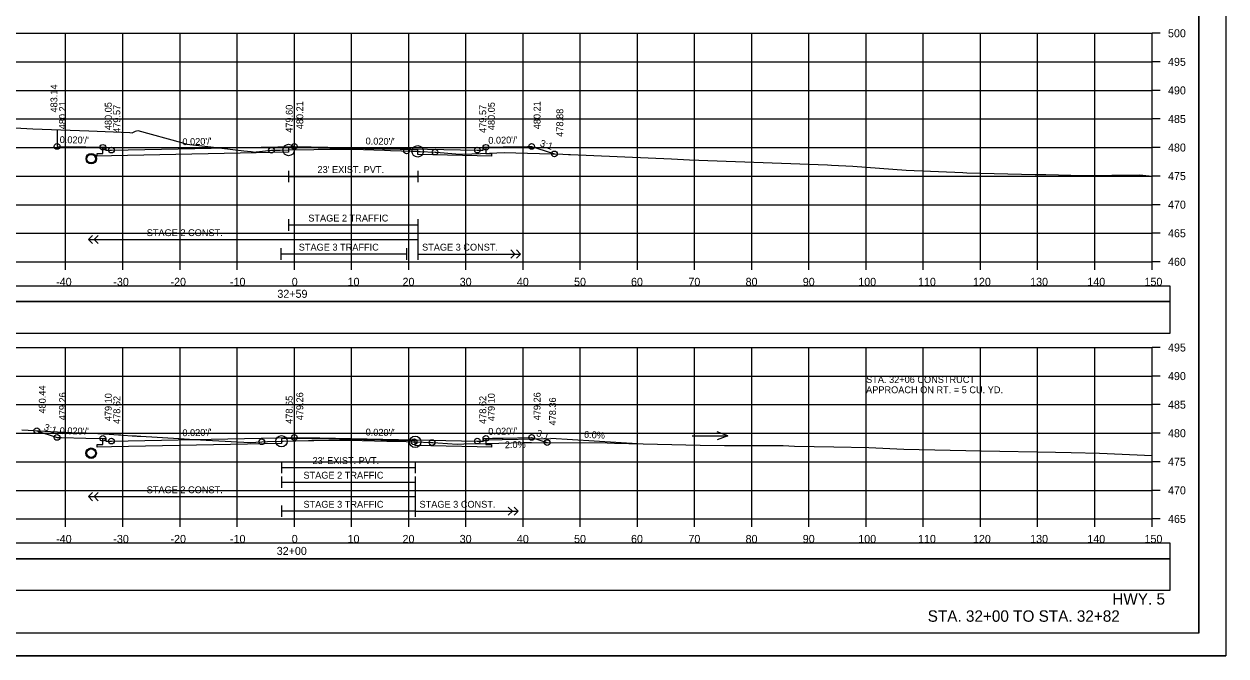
# Model space of a CAD drawing. Extents: x 1371057 to 1372761, y 380005 to 390517.
# Drawn here: x 1371513.6 to 1371723.8, y 380431.8 to 380542.4 of the extents above; entities that cross this region are included whole.
import ezdxf

# ---------------------------------------------------------------- set-up
doc = ezdxf.new("R2010")
doc.units = 0
for name, color, linetype in [('R_Alt Surface', 7, 'Continuous'), ('R_Axis', 7, 'Continuous'), ('R_Axis Annot', 7, 'Continuous'), ('R_Border', 7, 'Continuous'), ('R_Detour', 7, 'Continuous'), ('R_Dimension', 7, 'Continuous'), ('R_Draft', 7, 'Continuous'), ('R_Drive', 7, 'Continuous'), ('R_Exist Surface', 7, 'Continuous'), ('R_Fin Surface', 7, 'Continuous'), ('R_Grid', 7, 'Continuous'), ('R_No Plot', 7, 'Continuous'), ('R_Striping', 7, 'Continuous'), ('R_Water', 7, 'Continuous'), ('R_Water Annot', 7, 'Continuous'), ('R_Xsect Elev', 7, 'Continuous'), ('R_Xsect Slope', 7, 'Continuous')]:
    doc.layers.add(name, color=color, linetype=linetype)

msp = doc.modelspace()

# ---------------------------------------------------------------- linework, layer by layer
at = {"layer": 'R_Alt Surface'}
for points in [[(1371594.37, 380520.78), (1371594.37, 380519.7), (1371595.37, 380519.68), (1371595.37, 380519.25), (1371592.87, 380519.3), (1371582.45, 380519.51), (1371582.44, 380520.34), (1371560.87, 380520.77), (1371559.87, 380520.75), (1371559.87, 380519.92), (1371528.87, 380519.3), (1371526.37, 380519.25), (1371526.37, 380519.68), (1371527.37, 380519.7), (1371527.37, 380520.78)], [(1371594.37, 380520.78), (1371594.37, 380519.7), (1371595.37, 380519.68), (1371595.37, 380519.25), (1371592.87, 380519.3), (1371582.45, 380519.51), (1371582.44, 380520.34), (1371560.87, 380520.77), (1371559.87, 380520.75), (1371559.87, 380519.92), (1371528.87, 380519.3), (1371526.37, 380519.25), (1371526.37, 380519.68), (1371527.37, 380519.7), (1371527.37, 380520.78)], [(1371559.87, 380516.69), (1371559.87, 380514.69)], [(1371582.44, 380516.69), (1371582.44, 380514.69)], [(1371559.87, 380515.69), (1371582.44, 380515.69)], [(1371594.37, 380469.84), (1371594.37, 380468.76), (1371595.37, 380468.74), (1371595.37, 380468.31), (1371592.87, 380468.36), (1371581.99, 380468.58), (1371581.99, 380469.41), (1371560.87, 380469.83), (1371558.62, 380469.78), (1371558.62, 380468.95), (1371528.87, 380468.36), (1371526.37, 380468.31), (1371526.37, 380468.74), (1371527.37, 380468.76), (1371527.37, 380469.84)], [(1371594.37, 380469.84), (1371594.37, 380468.76), (1371595.37, 380468.74), (1371595.37, 380468.31), (1371592.87, 380468.36), (1371581.99, 380468.58), (1371581.99, 380469.41), (1371560.87, 380469.83), (1371558.62, 380469.78), (1371558.62, 380468.95), (1371528.87, 380468.36), (1371526.37, 380468.31), (1371526.37, 380468.74), (1371527.37, 380468.76), (1371527.37, 380469.84)], [(1371558.62, 380465.75), (1371558.62, 380463.75)], [(1371581.99, 380465.75), (1371581.99, 380463.75)], [(1371558.62, 380464.75), (1371581.99, 380464.75)]]:
    msp.add_lwpolyline(points, dxfattribs=at)
at = {"layer": 'R_Axis'}
for p, q in [((1371710.87, 380500.74), (1371710.87, 380540.74)), ((1371712.27, 380540.74), (1371710.87, 380540.74)), ((1371712.27, 380535.74), (1371710.87, 380535.74)), ((1371712.27, 380530.74), (1371710.87, 380530.74)), ((1371712.27, 380525.74), (1371710.87, 380525.74)), ((1371712.27, 380520.74), (1371710.87, 380520.74)), ((1371712.27, 380515.74), (1371710.87, 380515.74)), ((1371712.27, 380510.74), (1371710.87, 380510.74)), ((1371712.27, 380505.74), (1371710.87, 380505.74)), ((1371410.87, 380500.74), (1371710.87, 380500.74)), ((1371520.87, 380499.34), (1371520.87, 380500.74)), ((1371530.87, 380499.34), (1371530.87, 380500.74)), ((1371540.87, 380499.34), (1371540.87, 380500.74)), ((1371550.87, 380499.34), (1371550.87, 380500.74)), ((1371560.87, 380499.34), (1371560.87, 380500.74)), ((1371570.87, 380499.34), (1371570.87, 380500.74)), ((1371580.87, 380499.34), (1371580.87, 380500.74)), ((1371590.87, 380499.34), (1371590.87, 380500.74)), ((1371600.87, 380499.34), (1371600.87, 380500.74)), ((1371610.87, 380499.34), (1371610.87, 380500.74)), ((1371620.87, 380499.34), (1371620.87, 380500.74)), ((1371630.87, 380499.34), (1371630.87, 380500.74)), ((1371640.87, 380499.34), (1371640.87, 380500.74)), ((1371650.87, 380499.34), (1371650.87, 380500.74)), ((1371660.87, 380499.34), (1371660.87, 380500.74)), ((1371670.87, 380499.34), (1371670.87, 380500.74)), ((1371680.87, 380499.34), (1371680.87, 380500.74)), ((1371690.87, 380499.34), (1371690.87, 380500.74)), ((1371700.87, 380499.34), (1371700.87, 380500.74)), ((1371710.87, 380499.34), (1371710.87, 380500.74)), ((1371712.27, 380500.74), (1371710.87, 380500.74)), ((1371710.87, 380455.74), (1371710.87, 380485.74)), ((1371712.27, 380485.74), (1371710.87, 380485.74)), ((1371712.27, 380480.74), (1371710.87, 380480.74)), ((1371712.27, 380475.74), (1371710.87, 380475.74)), ((1371712.27, 380470.74), (1371710.87, 380470.74)), ((1371712.27, 380465.74), (1371710.87, 380465.74)), ((1371712.27, 380460.74), (1371710.87, 380460.74)), ((1371410.87, 380455.74), (1371710.87, 380455.74)), ((1371520.87, 380454.34), (1371520.87, 380455.74)), ((1371530.87, 380454.34), (1371530.87, 380455.74)), ((1371540.87, 380454.34), (1371540.87, 380455.74)), ((1371550.87, 380454.34), (1371550.87, 380455.74)), ((1371560.87, 380454.34), (1371560.87, 380455.74)), ((1371570.87, 380454.34), (1371570.87, 380455.74)), ((1371580.87, 380454.34), (1371580.87, 380455.74)), ((1371590.87, 380454.34), (1371590.87, 380455.74)), ((1371600.87, 380454.34), (1371600.87, 380455.74)), ((1371610.87, 380454.34), (1371610.87, 380455.74)), ((1371620.87, 380454.34), (1371620.87, 380455.74)), ((1371630.87, 380454.34), (1371630.87, 380455.74)), ((1371640.87, 380454.34), (1371640.87, 380455.74)), ((1371650.87, 380454.34), (1371650.87, 380455.74)), ((1371660.87, 380454.34), (1371660.87, 380455.74)), ((1371670.87, 380454.34), (1371670.87, 380455.74)), ((1371680.87, 380454.34), (1371680.87, 380455.74)), ((1371690.87, 380454.34), (1371690.87, 380455.74)), ((1371700.87, 380454.34), (1371700.87, 380455.74)), ((1371710.87, 380454.34), (1371710.87, 380455.74)), ((1371712.27, 380455.74), (1371710.87, 380455.74))]:
    msp.add_line(p, q, dxfattribs=at)
at = {"layer": 'R_Border'}
for q in [(1371719.05, 380641.2), (1371402.87, 380435.74)]:
    msp.add_line((1371719.05, 380435.74), q, dxfattribs=at)
at = {"layer": 'R_Detour'}
for points in [[(1371407.72, 380493.78), (1371714.03, 380493.78), (1371714.03, 380496.49), (1371407.72, 380496.49)], [(1371407.72, 380448.78), (1371714.03, 380448.78), (1371714.03, 380451.49), (1371407.72, 380451.49)]]:
    msp.add_lwpolyline(points, close=True, dxfattribs=at)
at = {"layer": 'R_Dimension'}
for points in [[(1371407.72, 380488.26), (1371714.03, 380488.26), (1371714.03, 380493.78), (1371407.72, 380493.78)], [(1371407.72, 380443.26), (1371714.03, 380443.26), (1371714.03, 380448.78), (1371407.72, 380448.78)]]:
    msp.add_lwpolyline(points, close=True, dxfattribs=at)
at = {"layer": 'R_Drive'}
for p, q in [((1371527.88, 380520.28), (1371527.38, 380520.53)), ((1371593.87, 380469.34), (1371594.37, 380469.59)), ((1371594.37, 380469.59), (1371605.74, 380469.81)), ((1371620.87, 380468.91), (1371605.74, 380469.81))]:
    msp.add_line(p, q, dxfattribs=at)
at = {"layer": 'R_Exist Surface'}
for points in [[(1371499.14, 380524.91), (1371515.1, 380524.03), (1371524.9, 380523.67), (1371532.1, 380523.36), (1371532.49, 380523.32), (1371533.08, 380523.6), (1371533.49, 380523.75), (1371541.14, 380521.62), (1371542.08, 380521.35), (1371546.26, 380520.88), (1371552.01, 380520.15), (1371553.33, 380520.03), (1371554.06, 380519.94), (1371554.26, 380520.01), (1371556.87, 380520.27), (1371558.38, 380520.29), (1371559.87, 380520.31), (1371559.87, 380520.31), (1371564.25, 380520.41), (1371565.05, 380520.43), (1371565.73, 380520.43), (1371570.46, 380520.46), (1371570.71, 380520.45), (1371571.05, 380520.44), (1371571.11, 380520.44), (1371576.64, 380520.28), (1371577.71, 380520.25), (1371581.56, 380520.11), (1371582.25, 380520.08), (1371582.27, 380520.08), (1371582.44, 380520.07), (1371582.9, 380520.05), (1371585.47, 380519.95), (1371585.7, 380519.91), (1371589.12, 380519.65), (1371590.33, 380519.57), (1371594.98, 380519.78), (1371597.59, 380519.9), (1371607.82, 380519.57), (1371608.83, 380519.53), (1371609.17, 380519.51), (1371626.85, 380518.74), (1371627.87, 380518.71), (1371628.93, 380518.65), (1371629.96, 380518.59), (1371654.13, 380517.69), (1371654.79, 380517.68), (1371658.57, 380517.46), (1371667.85, 380516.76), (1371677.81, 380516.39), (1371678.48, 380516.34), (1371690.46, 380516.02), (1371692.32, 380516), (1371698.88, 380515.82), (1371708.74, 380515.99), (1371710.87, 380515.72)], [(1371513.22, 380471.33), (1371514.33, 380471.26), (1371518.21, 380471.05), (1371519.47, 380471.01), (1371523.2, 380470.83), (1371524.46, 380470.78), (1371528.47, 380470.58), (1371530.11, 380470.46), (1371530.32, 380470.45), (1371530.53, 380470.43), (1371530.73, 380470.42), (1371530.94, 380470.41), (1371532.53, 380470.3), (1371532.75, 380470.29), (1371532.97, 380470.28), (1371533.19, 380470.27), (1371533.4, 380470.25), (1371533.61, 380470.24), (1371533.81, 380470.23), (1371534, 380470.22), (1371544.48, 380469.61), (1371544.73, 380469.59), (1371544.97, 380469.58), (1371545.21, 380469.57), (1371545.44, 380469.55), (1371553.12, 380469.09), (1371554.16, 380469.17), (1371555.17, 380469.24), (1371556.19, 380469.28), (1371558.62, 380469.33), (1371558.94, 380469.33), (1371563.32, 380469.45), (1371564.25, 380469.47), (1371568.75, 380469.53), (1371569.96, 380469.54), (1371570.43, 380469.53), (1371570.56, 380469.52), (1371577.04, 380469.37), (1371579.24, 380469.33), (1371581.57, 380469.24), (1371581.99, 380469.22), (1371584.87, 380469.11), (1371584.96, 380469.11), (1371584.96, 380469.11), (1371585.08, 380469.1), (1371585.94, 380469.05), (1371589.36, 380468.83), (1371590.53, 380468.88), (1371594.49, 380468.96), (1371600.97, 380469.11), (1371602.34, 380469.11), (1371615.58, 380469.04), (1371616.84, 380469.02), (1371624.4, 380468.81), (1371631.82, 380468.65), (1371636.09, 380468.59), (1371636.14, 380468.59), (1371636.62, 380468.59), (1371645.98, 380468.59), (1371646.27, 380468.58), (1371646.36, 380468.58), (1371648.37, 380468.48), (1371655.22, 380468.37), (1371661.34, 380468.26), (1371667.49, 380467.97), (1371681, 380467.67), (1371694.01, 380467.45), (1371696.75, 380467.38), (1371701.66, 380467.24), (1371710.87, 380466.85)]]:
    msp.add_lwpolyline(points, dxfattribs=at)
at = {"layer": 'R_Fin Surface'}
for points in [[(1371519.37, 380523.87), (1371519.37, 380520.94), (1371519.37, 380520.94), (1371524.37, 380520.84), (1371525.55, 380520.82), (1371527.37, 380520.78), (1371527.74, 380520.78), (1371527.87, 380520.78), (1371527.88, 380520.28), (1371528.21, 380520.29), (1371528.87, 380520.3), (1371560.87, 380520.94), (1371592.87, 380520.3), (1371592.87, 380520.3), (1371592.98, 380520.3), (1371593.87, 380520.28), (1371593.87, 380520.78), (1371594.37, 380520.78), (1371595.82, 380520.81), (1371597.37, 380520.84), (1371601.66, 380520.93), (1371602.37, 380520.94), (1371604.74, 380520.15), (1371606.35, 380519.62)], [(1371515.83, 380471.18), (1371519.37, 380470), (1371520.17, 380469.98), (1371524.37, 380469.9), (1371527.37, 380469.84), (1371527.82, 380469.84), (1371527.87, 380469.84), (1371527.88, 380469.34), (1371528.57, 380469.35), (1371528.87, 380469.36), (1371528.87, 380469.36), (1371560.87, 380470), (1371560.87, 380470), (1371565.35, 380469.91), (1371592.87, 380469.36), (1371593.87, 380469.34), (1371593.87, 380469.62), (1371593.87, 380469.84), (1371594.13, 380469.84), (1371594.37, 380469.84), (1371595.54, 380469.86), (1371597.37, 380469.9), (1371602.37, 380470), (1371605.08, 380469.1)]]:
    msp.add_lwpolyline(points, dxfattribs=at)
at = {"layer": 'R_Grid'}
for p, q in [((1371410.87, 380540.74), (1371710.87, 380540.74)), ((1371520.87, 380500.74), (1371520.87, 380540.74)), ((1371530.87, 380500.74), (1371530.87, 380540.74)), ((1371540.87, 380500.74), (1371540.87, 380540.74)), ((1371550.87, 380500.74), (1371550.87, 380540.74)), ((1371560.87, 380500.74), (1371560.87, 380540.74)), ((1371570.87, 380500.74), (1371570.87, 380540.74)), ((1371580.87, 380500.74), (1371580.87, 380540.74)), ((1371590.87, 380500.74), (1371590.87, 380540.74)), ((1371600.87, 380500.74), (1371600.87, 380540.74)), ((1371610.87, 380500.74), (1371610.87, 380540.74)), ((1371620.87, 380500.74), (1371620.87, 380540.74)), ((1371630.87, 380500.74), (1371630.87, 380540.74)), ((1371640.87, 380500.74), (1371640.87, 380540.74)), ((1371650.87, 380500.74), (1371650.87, 380540.74)), ((1371660.87, 380500.74), (1371660.87, 380540.74)), ((1371670.87, 380500.74), (1371670.87, 380540.74)), ((1371680.87, 380500.74), (1371680.87, 380540.74)), ((1371690.87, 380500.74), (1371690.87, 380540.74)), ((1371700.87, 380500.74), (1371700.87, 380540.74)), ((1371710.87, 380500.74), (1371710.87, 380540.74)), ((1371410.87, 380535.74), (1371710.87, 380535.74)), ((1371410.87, 380530.74), (1371710.87, 380530.74)), ((1371410.87, 380525.74), (1371710.87, 380525.74)), ((1371410.87, 380520.74), (1371710.87, 380520.74)), ((1371410.87, 380515.74), (1371710.87, 380515.74)), ((1371410.87, 380510.74), (1371710.87, 380510.74)), ((1371410.87, 380505.74), (1371710.87, 380505.74)), ((1371410.87, 380500.74), (1371710.87, 380500.74)), ((1371410.87, 380485.74), (1371710.87, 380485.74)), ((1371520.87, 380455.74), (1371520.87, 380485.74)), ((1371530.87, 380455.74), (1371530.87, 380485.74)), ((1371540.87, 380455.74), (1371540.87, 380485.74)), ((1371550.87, 380455.74), (1371550.87, 380485.74)), ((1371560.87, 380455.74), (1371560.87, 380485.74)), ((1371570.87, 380455.74), (1371570.87, 380485.74)), ((1371580.87, 380455.74), (1371580.87, 380485.74)), ((1371590.87, 380455.74), (1371590.87, 380485.74)), ((1371600.87, 380455.74), (1371600.87, 380485.74)), ((1371610.87, 380455.74), (1371610.87, 380485.74)), ((1371620.87, 380455.74), (1371620.87, 380485.74)), ((1371630.87, 380455.74), (1371630.87, 380485.74)), ((1371640.87, 380455.74), (1371640.87, 380485.74)), ((1371650.87, 380455.74), (1371650.87, 380485.74)), ((1371660.87, 380455.74), (1371660.87, 380485.74)), ((1371670.87, 380455.74), (1371670.87, 380485.74)), ((1371680.87, 380455.74), (1371680.87, 380485.74)), ((1371690.87, 380455.74), (1371690.87, 380485.74)), ((1371700.87, 380455.74), (1371700.87, 380485.74)), ((1371710.87, 380455.74), (1371710.87, 380485.74)), ((1371410.87, 380480.74), (1371710.87, 380480.74)), ((1371410.87, 380475.74), (1371710.87, 380475.74)), ((1371410.87, 380470.74), (1371710.87, 380470.74)), ((1371410.87, 380465.74), (1371710.87, 380465.74)), ((1371410.87, 380460.74), (1371710.87, 380460.74)), ((1371410.87, 380455.74), (1371710.87, 380455.74))]:
    msp.add_line(p, q, dxfattribs=at)
at = {"layer": 'R_No Plot'}
msp.add_line((1371390.47, 380431.76), (1371723.8, 380431.76), dxfattribs=at)
for points in [[(1371390.46, 380645.09), (1371723.8, 380645.09), (1371723.8, 380431.75), (1371390.46, 380431.75)], [(1371636.79, 380641.2), (1371656.41, 380641.2), (1371656.41, 380631.32), (1371672.52, 380631.32), (1371695.72, 380631.32), (1371695.84, 380603.16), (1371719.05, 380603.16), (1371719.05, 380435.74), (1371402.87, 380435.74), (1371402.87, 380641.2)]]:
    msp.add_lwpolyline(points, close=True, dxfattribs=at)
for centre, radius in [((1371519.37, 380520.94), 0.5), ((1371527.37, 380520.78), 0.5), ((1371528.87, 380520.3), 0.5), ((1371556.87, 380520.27), 0.5), ((1371559.87, 380520.31), 1), ((1371560.87, 380520.94), 0.5), ((1371580.5, 380520.15), 0.5), ((1371582.44, 380520.07), 1), ((1371585.47, 380519.95), 0.5), ((1371592.87, 380520.3), 0.5), ((1371594.37, 380520.78), 0.5), ((1371602.37, 380520.94), 0.5), ((1371606.35, 380519.62), 0.5), ((1371525.35, 380518.79), 0.917), ((1371515.83, 380471.18), 0.5), ((1371519.37, 380470), 0.5), ((1371527.37, 380469.84), 0.5), ((1371528.87, 380469.36), 0.5), ((1371555.17, 380469.24), 0.5), ((1371558.62, 380469.33), 1), ((1371560.87, 380470), 0.5), ((1371581.99, 380469.22), 1), ((1371581.81, 380469.23), 0.5), ((1371584.96, 380469.11), 0.5), ((1371592.87, 380469.36), 0.5), ((1371594.37, 380469.84), 0.5), ((1371602.37, 380470), 0.5), ((1371605.08, 380469.1), 0.5), ((1371525.32, 380467.24), 0.917)]:
    msp.add_circle(centre, radius, dxfattribs=at)
at = {"layer": 'R_Striping'}
for p, q in [((1371559.87, 380508.19), (1371559.87, 380506.19)), ((1371582.44, 380508.19), (1371582.44, 380501.1)), ((1371524.87, 380504.64), (1371525.57, 380505.35)), ((1371525.87, 380504.64), (1371526.57, 380505.35)), ((1371559.87, 380507.19), (1371582.44, 380507.19)), ((1371524.87, 380504.64), (1371582.44, 380504.64)), ((1371525.57, 380503.93), (1371524.87, 380504.64)), ((1371526.57, 380503.93), (1371525.87, 380504.64)), ((1371558.49, 380503.1), (1371558.49, 380501.1)), ((1371580.49, 380502.1), (1371558.49, 380502.1)), ((1371580.49, 380503.1), (1371580.49, 380501.1)), ((1371582.44, 380502.1), (1371600.44, 380502.1)), ((1371582.48, 380502.1), (1371592.48, 380502.1)), ((1371599.44, 380502.1), (1371598.74, 380502.81)), ((1371598.74, 380501.39), (1371599.44, 380502.1)), ((1371600.44, 380502.1), (1371599.74, 380502.81)), ((1371599.74, 380501.39), (1371600.44, 380502.1)), ((1371558.62, 380463.19), (1371558.62, 380461.19)), ((1371558.62, 380462.19), (1371582, 380462.19)), ((1371582, 380463.19), (1371582, 380456.1)), ((1371524.87, 380459.64), (1371525.57, 380460.35)), ((1371524.87, 380459.64), (1371582, 380459.64)), ((1371525.57, 380458.93), (1371524.87, 380459.64)), ((1371525.87, 380459.64), (1371526.57, 380460.35)), ((1371526.57, 380458.93), (1371525.87, 380459.64)), ((1371558.62, 380458.1), (1371558.62, 380456.1)), ((1371582, 380457.1), (1371558.62, 380457.1)), ((1371582, 380457.1), (1371600, 380457.1)), ((1371582.03, 380457.1), (1371592.03, 380457.1)), ((1371599, 380457.1), (1371598.29, 380457.81)), ((1371598.29, 380456.39), (1371599, 380457.1)), ((1371600, 380457.1), (1371599.29, 380457.81)), ((1371599.29, 380456.39), (1371600, 380457.1))]:
    msp.add_line(p, q, dxfattribs=at)
at = {"layer": 'R_Water'}
for centre in [(1371525.35, 380518.79), (1371525.32, 380467.24)]:
    msp.add_circle(centre, 0.75, dxfattribs=at)
at = {"layer": 'R_Water Annot'}
for p, q in [((1371630.43, 380470.28), (1371636.71, 380470.28)), ((1371636.71, 380470.28), (1371634.79, 380470.98)), ((1371636.71, 380470.28), (1371634.79, 380469.58))]:
    msp.add_line(p, q, dxfattribs=at)
at = {"layer": 'R_Xsect Elev'}
for p, q in [((1371560.87, 380520.33), (1371560.87, 380530.33)), ((1371560.87, 380469.39), (1371560.87, 380479.39))]:
    msp.add_line(p, q, dxfattribs=at)

# ---------------------------------------------------------------- texts
at = {"layer": 'R_Axis Annot'}
for s, p in [('500', (1371713.67, 380540.04)), ('495', (1371713.67, 380535.04)), ('490', (1371713.67, 380530.04)), ('485', (1371713.67, 380525.04)), ('480', (1371713.67, 380520.04)), ('475', (1371713.67, 380515.04)), ('470', (1371713.67, 380510.04)), ('465', (1371713.67, 380505.04)), ('460', (1371713.67, 380500.04)), ('-40', (1371519.21, 380496.54)), ('-30', (1371529.21, 380496.54)), ('-20', (1371539.21, 380496.54)), ('-10', (1371549.61, 380496.54)), ('0', (1371560.41, 380496.54)), ('10', (1371570.18, 380496.54)), ('20', (1371579.79, 380496.54)), ('30', (1371589.79, 380496.54)), ('40', (1371599.79, 380496.54)), ('50', (1371609.79, 380496.54)), ('60', (1371619.75, 380496.54)), ('70', (1371629.79, 380496.54)), ('80', (1371639.79, 380496.54)), ('90', (1371649.79, 380496.54)), ('100', (1371659.5, 380496.54)), ('110', (1371669.95, 380496.54)), ('120', (1371679.56, 380496.54)), ('130', (1371689.56, 380496.54)), ('140', (1371699.56, 380496.54)), ('150', (1371709.56, 380496.54)), ('32+59', (1371557.9, 380494.44)), ('495', (1371713.67, 380485.04)), ('490', (1371713.67, 380480.04)), ('485', (1371713.67, 380475.04)), ('480', (1371713.67, 380470.04)), ('475', (1371713.67, 380465.04)), ('470', (1371713.67, 380460.04)), ('465', (1371713.67, 380455.04)), ('-40', (1371519.21, 380451.54)), ('-30', (1371529.21, 380451.54)), ('-20', (1371539.21, 380451.54)), ('-10', (1371549.61, 380451.54)), ('0', (1371560.41, 380451.54)), ('10', (1371570.18, 380451.54)), ('20', (1371579.79, 380451.54)), ('30', (1371589.79, 380451.54)), ('40', (1371599.79, 380451.54)), ('50', (1371609.79, 380451.54)), ('60', (1371619.75, 380451.54)), ('70', (1371629.79, 380451.54)), ('80', (1371639.79, 380451.54)), ('90', (1371649.79, 380451.54)), ('100', (1371659.5, 380451.54)), ('110', (1371669.95, 380451.54)), ('120', (1371679.56, 380451.54)), ('130', (1371689.56, 380451.54)), ('140', (1371699.56, 380451.54)), ('150', (1371709.56, 380451.54)), ('32+00', (1371557.79, 380449.44))]:
    msp.add_text(s, height=1.4, dxfattribs=at).set_placement(p)
at = {"layer": 'R_Draft'}
for s, p in [('HWY. 5', (1371703.93, 380440.74)), ('STA. 32+00 TO STA. 32+82', (1371671.64, 380437.74))]:
    msp.add_text(s, height=2, dxfattribs=at).set_placement(p)
at = {"layer": 'R_Striping'}
for s, p in [('STAGE 2 TRAFFIC', (1371563.31, 380507.79)), ('STAGE 2 CONST.', (1371535.05, 380505.24)), ('STAGE 3 TRAFFIC', (1371561.64, 380502.7)), ('STAGE 3 CONST.', (1371583.2, 380502.7)), ('STAGE 2 TRAFFIC', (1371562.46, 380462.79)), ('STAGE 2 CONST.', (1371535.05, 380460.24)), ('STAGE 3 TRAFFIC', (1371562.46, 380457.7)), ('STAGE 3 CONST.', (1371582.76, 380457.7))]:
    msp.add_text(s, height=1.2, dxfattribs=at).set_placement(p)
at = {"layer": 'R_Water'}
for p in [(1371564.92, 380516.29), (1371564.06, 380465.35)]:
    msp.add_text("23' EXIST. PVT.", height=1.2, dxfattribs=at).set_placement(p)
at = {"layer": 'R_Water Annot'}
for s, p in [('STA. 32+06 CONSTRUCT', (1371660.87, 380479.54)), ('APPROACH ON RT. = 5 CU. YD.', (1371660.87, 380477.74))]:
    msp.add_text(s, height=1.2, dxfattribs=at).set_placement(p)
at = {"layer": 'R_Xsect Elev'}
for s, rotation, p in [('483.14', 90, (1371519.42, 380526.87)), ('480.21', 90, (1371520.92, 380523.94)), ('480.05', 90, (1371528.92, 380523.78)), ('480.21', 90, (1371562.42, 380523.94)), ('480.05', 90, (1371595.92, 380523.78)), ('480.21', 90, (1371603.92, 380523.94)), ('479.57', 90, (1371530.42, 380523.3)), ('479.60', 90, (1371560.57, 380523.33)), ('479.57', 90, (1371594.42, 380523.3)), ('478.88', 90, (1371607.9, 380522.62)), ('480.44', 90, (1371517.38, 380474.18)), ('479.26', 90, (1371520.92, 380473)), ('479.10', 90, (1371528.92, 380472.84)), ('478.62', 90, (1371530.42, 380472.36)), ('478.65', 90, (1371560.57, 380472.39)), ('479.26', 90, (1371562.42, 380473)), ('478.62', 90, (1371594.42, 380472.36)), ('479.10', 90, (1371595.92, 380472.84)), ('479.26', 90, (1371603.92, 380473)), ('478.36', 90, (1371606.63, 380472.1)), ('6.0%', 356.5664, (1371611.5, 380469.97)), ('2.0%', 1.1458, (1371597.69, 380468.11))]:
    msp.add_text(s, height=1.2, rotation=rotation, dxfattribs=at).set_placement(p)
at = {"layer": 'R_Xsect Slope'}
for s, rotation, p in [("0.020'/'", 358.8543, (1371519.82, 380521.53)), ("0.020'/'", 1.1458, (1371541.3, 380521.15)), ("0.020'/'", 358.8543, (1371573.32, 380521.29)), ("0.020'/'", 1.1458, (1371594.8, 380521.39)), ('3:1', 341.5676, (1371603.73, 380521.02)), ('3:1', 341.5706, (1371516.97, 380471.32)), ("0.020'/'", 358.8543, (1371519.82, 380470.59)), ("0.020'/'", 1.1457, (1371594.8, 380470.45)), ("0.020'/'", 1.1457, (1371541.3, 380470.21)), ("0.020'/'", 358.8543, (1371573.32, 380470.35)), ('3:1', 341.5657, (1371603.09, 380470.28))]:
    msp.add_text(s, height=1.2, rotation=rotation, dxfattribs=at).set_placement(p)

doc.saveas('drawing.dxf')
